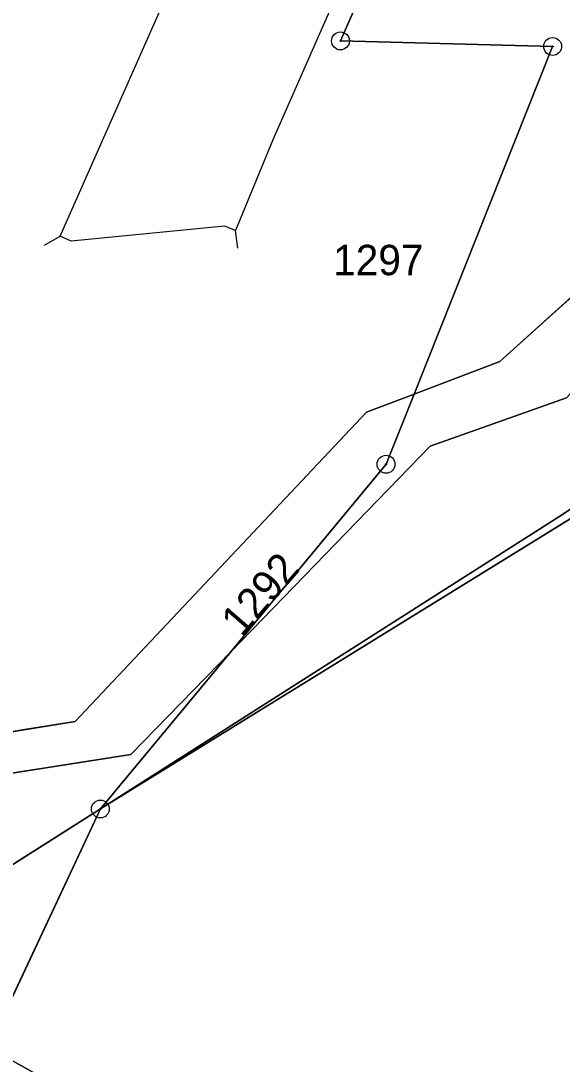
# Model space of a CAD drawing. Extents: x -689422 to -685210, y -987725 to -982160.
# Drawn here: x -686739.5 to -686709.2, y -985783.9 to -985725.5 of the extents above; entities that cross this region are included whole.
import ezdxf

# ---------------------------------------------------------------- set-up
doc = ezdxf.new("R2010")
doc.units = 0
for name, color, linetype in [('KN_Hranice_katastrální území', 7, 'Continuous'), ('KN_Hranice_parcel', 7, 'Continuous'), ('KN_Hranice_parcel_vnitrni_kresba', 7, 'Continuous'), ('KN_Parcelni cisla', 7, 'Continuous'), ('KN_Polygon parcely', 7, 'Continuous'), ('KN_POZEMKY_LESNI POZEMEK', 7, 'Continuous'), ('KN_POZEMKY_OSTATNI PLOCHA', 7, 'Continuous'), ('KN_POZEMKY_VODNI_PLOCHA', 7, 'Continuous'), ('KN_VYUZITI_07_vodni plocha_tok prirozeny', 7, 'Continuous'), ('KN_VYUZITI_16_ostatni plocha_silnice', 7, 'Continuous'), ('KN_VYUZITI_23_ostatni plocha_manipulacni plocha', 7, 'Continuous'), ('KN_VYUZITI_27_ostatni plocha_neplodna puda', 7, 'Continuous'), ('KN_Značky bodu BP', 7, 'Continuous')]:
    doc.layers.add(name, color=color, linetype=linetype)

msp = doc.modelspace()

# ---------------------------------------------------------------- linework, layer by layer
at = {"layer": 'KN_Hranice_katastrální území'}
for points in [[(-686664.97, -985741.95), (-686680.13, -985741.09), (-686685.96, -985740.58), (-686694.98, -985743.63), (-686709.16, -985753.13), (-686735.02, -985769.6), (-686742.34, -985774.23), (-686749.47, -985778.73), (-686750.56, -985783.2), (-686747.58, -985792.3), (-686741.57, -985810.66), (-686753.84, -985828.87), (-686754.66, -985884.07), (-686753.38, -985937.9), (-686747.55, -985981.18), (-686739.44, -986009.75), (-686731, -986034.99)], [(-686731, -986034.99), (-686739.44, -986009.75), (-686747.55, -985981.18), (-686753.38, -985937.9), (-686754.66, -985884.07), (-686753.84, -985828.87), (-686741.57, -985810.66), (-686747.58, -985792.3), (-686750.56, -985783.2), (-686749.47, -985778.73), (-686742.34, -985774.23), (-686735.02, -985769.6), (-686709.16, -985753.13), (-686694.98, -985743.63), (-686685.96, -985740.58), (-686680.13, -985741.09), (-686664.97, -985741.95)]]:
    msp.add_lwpolyline(points, dxfattribs=at)
at = {"layer": 'KN_Hranice_parcel'}
for p, q in [((-686721.59, -985726.62), (-686717.69, -985717.75)), ((-686709.72, -985726.93), (-686721.59, -985726.62)), ((-686717.47, -985746.38), (-686709.72, -985726.93)), ((-686735.02, -985769.6), (-686727.73, -985760.8))]:
    msp.add_line(p, q, dxfattribs=at)
for points in [[(-686717.47, -985746.38), (-686712.67, -985744.56), (-686701.78, -985734.73), (-686688.22, -985733.48), (-686658.94, -985738.29), (-686644.52, -985729.77), (-686632.09, -985730.68)], [(-686727.73, -985760.8), (-686716.57, -985749.3), (-686708.95, -985746.6), (-686700.92, -985737.82), (-686685.57, -985736.36), (-686668.27, -985740.03), (-686660.67, -985740.52), (-686641.42, -985732.36), (-686632.18, -985732.99)], [(-686664.97, -985741.95), (-686694.33, -985744.46), (-686735.02, -985769.6)], [(-686735.02, -985769.6), (-686709.16, -985753.13), (-686694.98, -985743.63)], [(-686735.02, -985769.6), (-686709.16, -985753.13), (-686694.98, -985743.63)], [(-686717.47, -985746.38), (-686720.14, -985747.39), (-686736.42, -985764.7), (-686746.43, -985766.33)], [(-686727.73, -985760.8), (-686719.04, -985750.31), (-686717.47, -985746.38)], [(-686727.73, -985760.8), (-686733.31, -985766.55), (-686747.01, -985768.7)], [(-686749.47, -985778.73), (-686742.34, -985774.23), (-686735.02, -985769.6)], [(-686749.47, -985778.73), (-686742.34, -985774.23), (-686735.02, -985769.6)], [(-686735.02, -985769.6), (-686741.28, -985782.94), (-686721.4, -985794.1)]]:
    msp.add_lwpolyline(points, dxfattribs=at)
at = {"layer": 'KN_Hranice_parcel_vnitrni_kresba'}
for p, q in [((-686719.15, -985718.02), (-686725.37, -985732.15)), ((-686734.24, -985730.72), (-686729.47, -985719.9)), ((-686737.27, -985737.55), (-686734.24, -985730.72)), ((-686725.37, -985732.15), (-686727.46, -985737.22)), ((-686728.08, -985736.98), (-686736.65, -985737.83)), ((-686727.46, -985737.22), (-686728.08, -985736.98)), ((-686738.137, -985738.05), (-686737.271, -985737.55)), ((-686736.65, -985737.83), (-686737.27, -985737.55)), ((-686727.321, -985738.211), (-686727.46, -985737.221))]:
    msp.add_line(p, q, dxfattribs=at)
at = {"layer": 'KN_Polygon parcely'}
for points in [[(-686644.52, -985729.77), (-686632.09, -985730.68), (-686621.69, -985726.99), (-686631.37, -985724.58), (-686706.58, -985715.73), (-686717.69, -985717.75), (-686721.59, -985726.62), (-686709.72, -985726.93), (-686717.47, -985746.38), (-686712.67, -985744.56), (-686701.78, -985734.73), (-686688.22, -985733.48), (-686658.94, -985738.29)], [(-686743.49, -985754.31), (-686746.43, -985766.33), (-686736.42, -985764.7), (-686720.14, -985747.39), (-686717.47, -985746.38), (-686709.72, -985726.93), (-686721.59, -985726.62), (-686717.69, -985717.75), (-686719.15, -985718.02), (-686719.82, -985718.14), (-686728.71, -985719.76), (-686729.47, -985719.9), (-686741.23, -985722.05), (-686742.97, -985730.31), (-686743.58, -985733.07), (-686744.69, -985738.08), (-686740.19, -985739.1)], [(-686700.92, -985737.82), (-686685.57, -985736.36), (-686668.27, -985740.03), (-686660.67, -985740.52), (-686641.42, -985732.36), (-686632.18, -985732.99), (-686632.09, -985730.68), (-686644.52, -985729.77), (-686658.94, -985738.29), (-686688.22, -985733.48), (-686701.78, -985734.73), (-686712.67, -985744.56), (-686717.47, -985746.38), (-686719.04, -985750.31), (-686727.73, -985760.8), (-686716.57, -985749.3), (-686708.95, -985746.6)], [(-686709.16, -985753.13), (-686735.02, -985769.6), (-686694.33, -985744.46), (-686664.97, -985741.95), (-686680.13, -985741.09), (-686685.96, -985740.58), (-686694.98, -985743.63)], [(-686720.14, -985747.39), (-686736.42, -985764.7), (-686746.43, -985766.33), (-686747.01, -985768.7), (-686733.31, -985766.55), (-686727.73, -985760.8), (-686719.04, -985750.31), (-686717.47, -985746.38)], [(-686733.31, -985766.55), (-686747.01, -985768.7), (-686749.47, -985778.73), (-686742.34, -985774.23), (-686735.02, -985769.6), (-686727.73, -985760.8)]]:
    msp.add_lwpolyline(points, close=True, dxfattribs=at)
for points in [[(-686668.27, -985740.03), (-686685.57, -985736.36), (-686700.92, -985737.82), (-686708.95, -985746.6), (-686716.57, -985749.3), (-686727.73, -985760.8), (-686735.02, -985769.6), (-686709.16, -985753.13), (-686694.98, -985743.63), (-686685.96, -985740.58), (-686680.13, -985741.09), (-686664.97, -985741.95)], [(-686664.97, -985741.95), (-686694.33, -985744.46), (-686735.02, -985769.6), (-686741.28, -985782.94), (-686721.4, -985794.1), (-686718.56, -985796.48), (-686686.01, -985782.93), (-686648.84, -985775.76)], [(-686711.25, -986035.65), (-686723.13, -986006.28), (-686728.6, -985988.52), (-686735.28, -985957.72), (-686737.83, -985926.41), (-686736.35, -985890.07), (-686736.15, -985886.23), (-686735.72, -985854.67), (-686730.33, -985824.53), (-686721.4, -985794.1), (-686741.28, -985782.94), (-686735.02, -985769.6), (-686742.34, -985774.23), (-686749.47, -985778.73), (-686750.56, -985783.2), (-686747.58, -985792.3), (-686741.57, -985810.66), (-686753.84, -985828.87), (-686754.66, -985884.07), (-686753.38, -985937.9), (-686747.55, -985981.18), (-686739.44, -986009.75), (-686731, -986034.99)]]:
    msp.add_lwpolyline(points, dxfattribs=at)
at = {"layer": 'KN_POZEMKY_LESNI POZEMEK'}
for p, q in [((-686694.33, -985744.46), (-686735.02, -985769.6)), ((-686735.02, -985769.6), (-686694.33, -985744.46)), ((-686735.02, -985769.6), (-686709.16, -985753.13)), ((-686741.28, -985782.94), (-686735.02, -985769.6))]:
    msp.add_line(p, q, dxfattribs=at)
at = {"layer": 'KN_POZEMKY_OSTATNI PLOCHA'}
for p, q in [((-686717.69, -985717.75), (-686721.59, -985726.62)), ((-686721.59, -985726.62), (-686717.69, -985717.75)), ((-686721.59, -985726.62), (-686709.72, -985726.93)), ((-686709.72, -985726.93), (-686721.59, -985726.62)), ((-686709.72, -985726.93), (-686717.47, -985746.38)), ((-686717.47, -985746.38), (-686709.72, -985726.93)), ((-686701.78, -985734.73), (-686712.67, -985744.56)), ((-686712.67, -985744.56), (-686701.78, -985734.73)), ((-686712.67, -985744.56), (-686717.47, -985746.38)), ((-686717.47, -985746.38), (-686712.67, -985744.56)), ((-686717.47, -985746.38), (-686720.14, -985747.39)), ((-686720.14, -985747.39), (-686717.47, -985746.38)), ((-686717.47, -985746.38), (-686719.04, -985750.31)), ((-686719.04, -985750.31), (-686717.47, -985746.38)), ((-686708.95, -985746.6), (-686716.57, -985749.3)), ((-686720.14, -985747.39), (-686736.42, -985764.7)), ((-686736.42, -985764.7), (-686720.14, -985747.39)), ((-686716.57, -985749.3), (-686727.73, -985760.8)), ((-686719.04, -985750.31), (-686727.73, -985760.8)), ((-686727.73, -985760.8), (-686719.04, -985750.31)), ((-686727.73, -985760.8), (-686733.31, -985766.55)), ((-686736.42, -985764.7), (-686739.24, -985765.16)), ((-686739.24, -985765.16), (-686736.42, -985764.7)), ((-686739.24, -985765.16), (-686746.43, -985766.33)), ((-686746.43, -985766.33), (-686739.24, -985765.16)), ((-686733.31, -985766.55), (-686740.08, -985767.61)), ((-686742.34, -985774.23), (-686735.02, -985769.6)), ((-686735.02, -985769.6), (-686741.28, -985782.94))]:
    msp.add_line(p, q, dxfattribs=at)
at = {"layer": 'KN_POZEMKY_VODNI_PLOCHA'}
for p, q in [((-686716.57, -985749.3), (-686708.95, -985746.6)), ((-686727.73, -985760.8), (-686716.57, -985749.3)), ((-686709.16, -985753.13), (-686735.02, -985769.6)), ((-686735.02, -985769.6), (-686727.73, -985760.8)), ((-686727.73, -985760.8), (-686735.02, -985769.6)), ((-686733.31, -985766.55), (-686727.73, -985760.8)), ((-686740.08, -985767.61), (-686733.31, -985766.55)), ((-686735.02, -985769.6), (-686742.34, -985774.23))]:
    msp.add_line(p, q, dxfattribs=at)
at = {"layer": 'KN_VYUZITI_07_vodni plocha_tok prirozeny'}
for p, q in [((-686716.57, -985749.3), (-686708.95, -985746.6)), ((-686727.73, -985760.8), (-686716.57, -985749.3)), ((-686709.16, -985753.13), (-686735.02, -985769.6)), ((-686735.02, -985769.6), (-686727.73, -985760.8)), ((-686727.73, -985760.8), (-686735.02, -985769.6)), ((-686733.31, -985766.55), (-686727.73, -985760.8)), ((-686740.08, -985767.61), (-686733.31, -985766.55)), ((-686735.02, -985769.6), (-686742.34, -985774.23))]:
    msp.add_line(p, q, dxfattribs=at)
at = {"layer": 'KN_VYUZITI_16_ostatni plocha_silnice'}
for p, q in [((-686717.69, -985717.75), (-686721.59, -985726.62)), ((-686721.59, -985726.62), (-686709.72, -985726.93)), ((-686709.72, -985726.93), (-686717.47, -985746.38)), ((-686717.47, -985746.38), (-686720.14, -985747.39)), ((-686720.14, -985747.39), (-686717.47, -985746.38)), ((-686717.47, -985746.38), (-686719.04, -985750.31)), ((-686720.14, -985747.39), (-686736.42, -985764.7)), ((-686736.42, -985764.7), (-686720.14, -985747.39)), ((-686719.04, -985750.31), (-686727.73, -985760.8)), ((-686727.73, -985760.8), (-686733.31, -985766.55)), ((-686736.42, -985764.7), (-686739.24, -985765.16)), ((-686739.24, -985765.16), (-686736.42, -985764.7)), ((-686739.24, -985765.16), (-686746.43, -985766.33)), ((-686746.43, -985766.33), (-686739.24, -985765.16)), ((-686733.31, -985766.55), (-686740.08, -985767.61)), ((-686742.34, -985774.23), (-686735.02, -985769.6)), ((-686735.02, -985769.6), (-686741.28, -985782.94))]:
    msp.add_line(p, q, dxfattribs=at)
at = {"layer": 'KN_VYUZITI_23_ostatni plocha_manipulacni plocha'}
for p, q in [((-686721.59, -985726.62), (-686717.69, -985717.75)), ((-686709.72, -985726.93), (-686721.59, -985726.62)), ((-686717.47, -985746.38), (-686709.72, -985726.93)), ((-686701.78, -985734.73), (-686712.67, -985744.56)), ((-686712.67, -985744.56), (-686717.47, -985746.38))]:
    msp.add_line(p, q, dxfattribs=at)
at = {"layer": 'KN_VYUZITI_27_ostatni plocha_neplodna puda'}
for p, q in [((-686712.67, -985744.56), (-686701.78, -985734.73)), ((-686717.47, -985746.38), (-686712.67, -985744.56)), ((-686719.04, -985750.31), (-686717.47, -985746.38)), ((-686708.95, -985746.6), (-686716.57, -985749.3)), ((-686716.57, -985749.3), (-686727.73, -985760.8)), ((-686727.73, -985760.8), (-686719.04, -985750.31))]:
    msp.add_line(p, q, dxfattribs=at)
at = {"layer": 'KN_Značky bodu BP'}
for centre, radius in [((-686721.59, -985726.62), 0.5), ((-686709.72, -985726.93), 0.5), ((-686721.59, -985726.62), 0.0303), ((-686709.72, -985726.93), 0.0303), ((-686719.04, -985750.31), 0.5), ((-686719.04, -985750.31), 0.0303), ((-686735.02, -985769.6), 0.5), ((-686735.02, -985769.6), 0.0303)]:
    msp.add_circle(centre, radius, dxfattribs=at)

# ---------------------------------------------------------------- texts
at = {"layer": 'KN_Parcelni cisla'}
msp.add_text('1297', height=1.7, dxfattribs=at).set_placement((-686722, -985739.73))
msp.add_text('1292', height=1.7, rotation=49, dxfattribs=at).set_placement((-686727.118, -985760.027))

doc.saveas('drawing.dxf')
